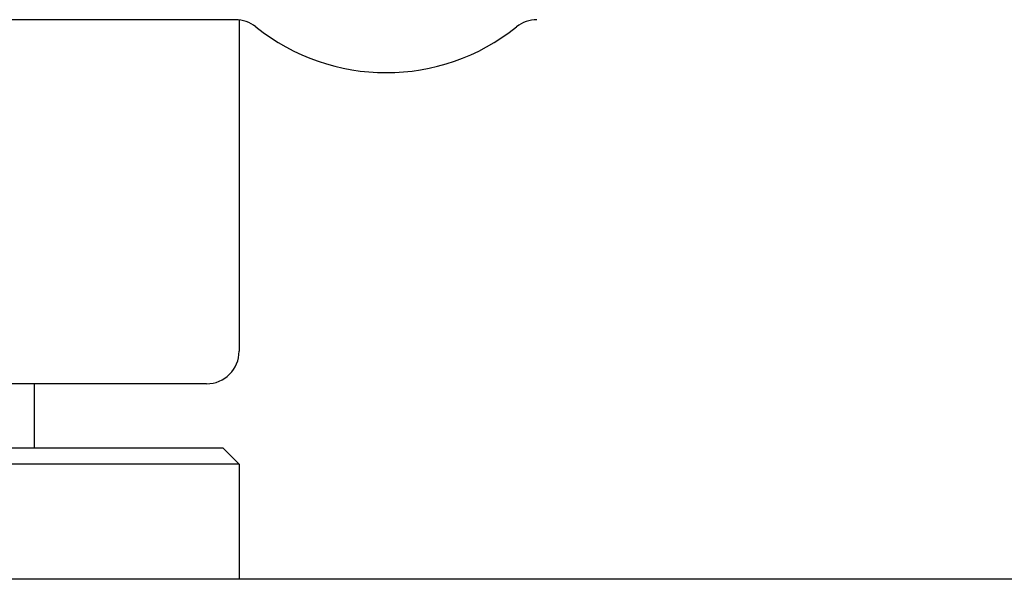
# Model space of a CAD drawing. Header units: inches. Extents: x 36 to 1719, y -84 to 1122.
# Tile 339 of 558: x 909.08 to 912.84, y 418.17 to 420.31. Entities that reach past the tile are written whole.
import ezdxf

# ---------------------------------------------------------------- set-up
doc = ezdxf.new("R2010")
doc.units = ezdxf.units.IN
doc.header["$LTSCALE"] = 48
doc.header["$MEASUREMENT"] = 0
doc.layers.add('Visible (ANSI)', color=7, linetype='Continuous', lineweight=30)

msp = doc.modelspace()

# ---------------------------------------------------------------- linework, layer by layer
at = {"layer": 'Visible (ANSI)'}
for p, q in [((909.90346, 420.31389), (908.73018, 420.31389)), ((909.91768, 420.31308), (909.91768, 419.04639)), ((909.79268, 418.92139), (895.04268, 418.92139)), ((909.1337, 418.92139), (909.1337, 418.67639)), ((894.98018, 418.67639), (909.85518, 418.67639)), ((909.85518, 418.67639), (909.91768, 418.61389)), ((909.91768, 418.61389), (894.91768, 418.61389)), ((909.91768, 418.61389), (909.91768, 418.17389)), ((1046.91768, 418.17389), (727.91768, 418.17389))]:
    msp.add_line(p, q, dxfattribs=at)
for centre, radius, start, end in [((909.90346, 420.18889), 0.125, 51.30526, 90), ((911.0569, 420.18889), 0.125, 90, 128.69474), ((910.48018, 420.90889), 0.7975, 231.30526, 308.69474), ((909.79268, 419.04639), 0.125, 270, 0)]:
    msp.add_arc(centre, radius, start, end, dxfattribs=at)

doc.saveas('drawing.dxf')
